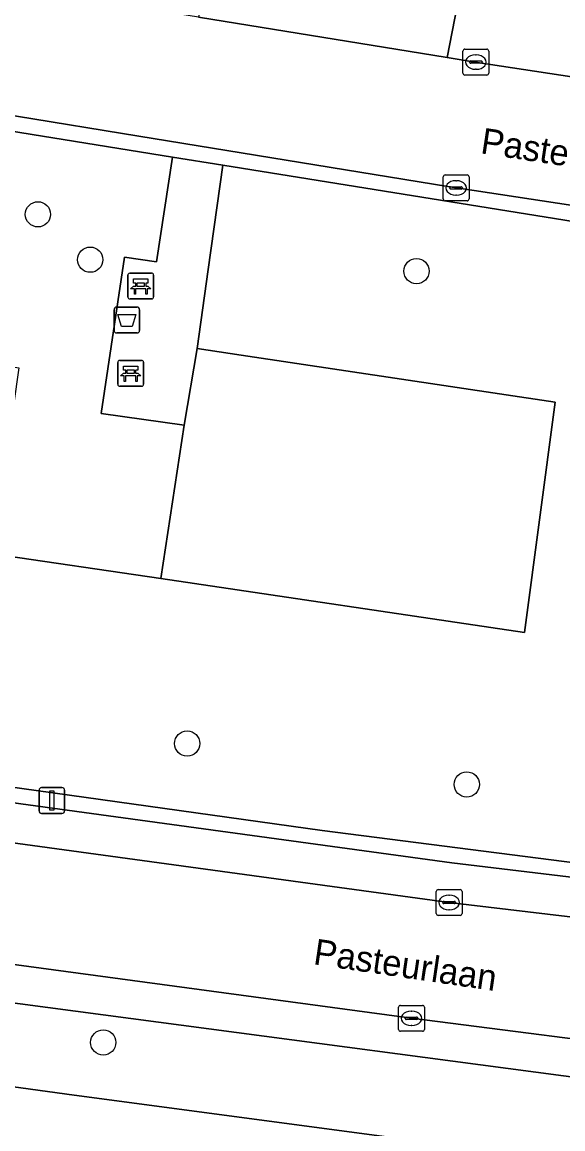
# Model space of a CAD drawing. Extents: x 161483 to 162250, y 379484 to 380833.
# Drawn here: x 162128.71 to 162149.67, y 380505.69 to 380548.53 of the extents above; entities that cross this region are included whole.
import ezdxf

# ---------------------------------------------------------------- set-up
doc = ezdxf.new("R2010")
doc.units = 0
for name, color, linetype in [('IMGEO_Afvalbak', 7, 'Continuous'), ('IMGEO_Bank', 7, 'Continuous'), ('IMGEO_Boom', 7, 'Continuous'), ('IMGEO_Erf', 7, 'Continuous'), ('IMGEO_Groenvoorziening', 7, 'Continuous'), ('IMGEO_Kolk', 7, 'Continuous'), ('IMGEO_Lichtmast', 7, 'Continuous'), ('IMGEO_Openbare_ruimte_label', 7, 'Continuous'), ('IMGEO_Parkeervlak_open', 7, 'Continuous'), ('IMGEO_Rijbaan_lokaal_open', 7, 'Continuous'), ('IMGEO_Voetpad_halfverhard', 7, 'Continuous'), ('IMGEO_Voetpad_open', 7, 'Continuous')]:
    doc.layers.add(name, color=color, linetype=linetype)

msp = doc.modelspace()

# ---------------------------------------------------------------- linework, layer by layer
at = {"layer": 'IMGEO_Afvalbak'}
for p, q in [((162132.277, 380536.6), (162132.277, 380537.4)), ((162132.277, 380537.4), (162132.277, 380536.6)), ((162132.377, 380537.5), (162133.167, 380537.5)), ((162133.167, 380537.5), (162132.377, 380537.5)), ((162133.267, 380537.4), (162133.267, 380536.6)), ((162133.267, 380536.6), (162133.267, 380537.4)), ((162133.167, 380536.5), (162132.377, 380536.5)), ((162132.377, 380536.5), (162133.167, 380536.5))]:
    msp.add_line(p, q, dxfattribs=at)
msp.add_lwpolyline([(162132.42, 380537.214), (162133.124, 380537.214), (162132.975, 380536.744), (162132.569, 380536.744), (162132.42, 380537.214)], dxfattribs=at)
for centre, start, end in [((162132.377, 380537.4), 90, 180), ((162132.377, 380537.4), 90, 180), ((162133.167, 380537.4), 0, 90), ((162133.167, 380537.4), 360, 90), ((162132.377, 380536.6), 180, 270), ((162132.377, 380536.6), 180, 270), ((162133.167, 380536.6), 270, 0), ((162133.167, 380536.6), 270, 0)]:
    msp.add_arc(centre, 0.1, start, end, dxfattribs=at)
at = {"layer": 'IMGEO_Bank'}
for p, q in [((162132.81, 380537.89), (162132.81, 380538.731)), ((162132.81, 380538.731), (162132.81, 380537.89)), ((162132.885, 380538.815), (162133.726, 380538.815)), ((162133.726, 380538.815), (162132.885, 380538.815)), ((162133.81, 380538.74), (162133.81, 380537.899)), ((162133.81, 380537.899), (162133.81, 380538.74)), ((162133.507, 380538.213), (162133.114, 380538.213)), ((162133.119, 380538.321), (162133.119, 380538.427)), ((162133.163, 380538.427), (162133.163, 380538.321)), ((162133.451, 380538.433), (162133.169, 380538.433)), ((162133.169, 380538.315), (162133.451, 380538.315)), ((162133.457, 380538.321), (162133.457, 380538.427)), ((162133.501, 380538.427), (162133.501, 380538.321)), ((162133.735, 380537.815), (162132.894, 380537.815)), ((162132.894, 380537.815), (162133.735, 380537.815)), ((162132.42, 380534.513), (162132.42, 380535.354)), ((162132.42, 380535.354), (162132.42, 380534.513)), ((162132.495, 380535.438), (162133.336, 380535.438)), ((162133.336, 380535.438), (162132.495, 380535.438)), ((162133.42, 380535.363), (162133.42, 380534.522)), ((162133.42, 380534.522), (162133.42, 380535.363)), ((162133.117, 380534.836), (162132.724, 380534.836)), ((162132.729, 380534.944), (162132.729, 380535.05)), ((162132.773, 380535.05), (162132.773, 380534.944)), ((162133.061, 380535.056), (162132.779, 380535.056)), ((162132.779, 380534.938), (162133.061, 380534.938)), ((162133.067, 380534.944), (162133.067, 380535.05)), ((162133.111, 380535.05), (162133.111, 380534.944)), ((162133.345, 380534.438), (162132.504, 380534.438)), ((162132.504, 380534.438), (162133.345, 380534.438))]:
    msp.add_line(p, q, dxfattribs=at)
for points in [[(162133.113, 380538.433), (162133.027, 380538.433), (162133.027, 380538.594), (162133.59, 380538.594), (162133.59, 380538.433), (162133.507, 380538.433)], [(162133.057, 380538.213), (162132.915, 380538.213), (162133.027, 380538.315), (162133.113, 380538.315)], [(162133.107, 380538.206), (162133.107, 380537.999), (162133.064, 380537.999), (162133.064, 380538.206)], [(162133.507, 380538.315), (162133.59, 380538.315), (162133.702, 380538.213), (162133.563, 380538.213)], [(162133.557, 380538.206), (162133.557, 380537.999), (162133.513, 380537.999), (162133.513, 380538.206)], [(162132.723, 380535.056), (162132.637, 380535.056), (162132.637, 380535.217), (162133.2, 380535.217), (162133.2, 380535.056), (162133.117, 380535.056)], [(162132.667, 380534.836), (162132.525, 380534.836), (162132.637, 380534.938), (162132.723, 380534.938)], [(162132.717, 380534.829), (162132.717, 380534.622), (162132.674, 380534.622), (162132.674, 380534.829)], [(162133.117, 380534.938), (162133.2, 380534.938), (162133.312, 380534.836), (162133.173, 380534.836)], [(162133.167, 380534.829), (162133.167, 380534.622), (162133.123, 380534.622), (162133.123, 380534.829)]]:
    msp.add_lwpolyline(points, dxfattribs=at)
for centre, radius, start, end in [((162132.888, 380538.737), 0.0779, 92.4484, 184.2845), ((162132.888, 380538.737), 0.0779, 92.4484, 184.2845), ((162133.732, 380538.737), 0.0779, 2.4484, 94.2845), ((162133.732, 380538.737), 0.0779, 2.4484, 94.2845), ((162133.057, 380538.206), 0.00671, 2.8957, 87.1043), ((162133.114, 380538.206), 0.00671, 92.8957, 177.1043), ((162133.112, 380538.426), 0.00671, 2.8957, 87.1043), ((162133.112, 380538.322), 0.00671, 272.8957, 357.1043), ((162133.169, 380538.426), 0.00671, 92.8957, 177.1043), ((162133.169, 380538.322), 0.00671, 182.8957, 267.1043), ((162133.451, 380538.426), 0.00671, 2.8957, 87.1043), ((162133.451, 380538.322), 0.00671, 272.8957, 357.1043), ((162133.508, 380538.426), 0.00671, 92.8957, 177.1043), ((162133.508, 380538.322), 0.00671, 182.8957, 267.1043), ((162133.506, 380538.206), 0.00671, 2.8957, 87.1043), ((162133.563, 380538.206), 0.00671, 92.8957, 177.1043), ((162132.888, 380537.893), 0.0779, 182.4484, 274.2845), ((162132.888, 380537.893), 0.0779, 182.4484, 274.2845), ((162133.732, 380537.893), 0.0779, 272.4484, 4.2845), ((162133.732, 380537.893), 0.0779, 272.4484, 4.2845), ((162132.498, 380535.36), 0.0779, 92.4484, 184.2845), ((162132.498, 380535.36), 0.0779, 92.4484, 184.2845), ((162133.342, 380535.36), 0.0779, 2.4484, 94.2845), ((162133.342, 380535.36), 0.0779, 2.4484, 94.2845), ((162132.667, 380534.829), 0.00671, 2.8957, 87.1043), ((162132.724, 380534.829), 0.00671, 92.8957, 177.1043), ((162132.722, 380535.049), 0.00671, 2.8957, 87.1043), ((162132.722, 380534.945), 0.00671, 272.8957, 357.1043), ((162132.779, 380535.049), 0.00671, 92.8957, 177.1043), ((162132.779, 380534.945), 0.00671, 182.8957, 267.1043), ((162133.061, 380535.049), 0.00671, 2.8957, 87.1043), ((162133.061, 380534.945), 0.00671, 272.8957, 357.1043), ((162133.118, 380535.049), 0.00671, 92.8957, 177.1043), ((162133.118, 380534.945), 0.00671, 182.8957, 267.1043), ((162133.116, 380534.829), 0.00671, 2.8957, 87.1043), ((162133.173, 380534.829), 0.00671, 92.8957, 177.1043), ((162132.498, 380534.516), 0.0779, 182.4484, 274.2845), ((162132.498, 380534.516), 0.0779, 182.4484, 274.2845), ((162133.342, 380534.516), 0.0779, 272.4484, 4.2845), ((162133.342, 380534.516), 0.0779, 272.4484, 4.2845)]:
    msp.add_arc(centre, radius, start, end, dxfattribs=at)
at = {"layer": 'IMGEO_Boom'}
for centre in [(162129.326, 380541.092), (162131.352, 380539.336), (162143.994, 380538.895), (162135.108, 380520.603), (162145.943, 380519.022), (162131.858, 380509.033)]:
    msp.add_circle(centre, 0.489, dxfattribs=at)
at = {"layer": 'IMGEO_Erf'}
msp.add_lwpolyline([(162168.03, 380499.111), (162167.453, 380500), (162165.862, 380502.378), (162156.14, 380503.627), (162144.782, 380505.117), (162130.733, 380506.991), (162118.411, 380508.688), (162100.515, 380511.428), (162098.546, 380511.345)], dxfattribs=at)
at = {"layer": 'IMGEO_Groenvoorziening'}
msp.add_lwpolyline([(162134.987, 380532.924), (162131.778, 380533.388), (162132.681, 380539.44), (162133.916, 380539.258), (162134.544, 380543.311), (162128.227, 380544.326), (162126.615, 380544.579), (162125.2, 380535.69), (162128.59, 380535.15), (162127.547, 380527.948), (162134.092, 380527)], close=True, dxfattribs=at)
for points in [[(162164.208, 380529.798), (162164.318, 380530.68), (162164.549, 380532.541), (162164.659, 380533.422), (162164.888, 380535.264), (162164.998, 380536.145), (162165.275, 380538.37), (162165.166, 380538.388), (162136.489, 380542.998), (162135.924, 380538.962), (162135.493, 380535.894), (162137.203, 380535.639), (162149.365, 380533.826), (162148.178, 380524.899), (162134.092, 380527), (162127.547, 380527.948), (162126.557, 380528.091), (162118.593, 380529.245), (162117.665, 380523.128), (162117.395, 380521.351)], [(162118.259, 380520.326), (162140.342, 380517.24), (162156.577, 380515.157), (162159.593, 380514.786), (162159.696, 380515.646), (162160.793, 380524.803), (162163.546, 380524.481), (162163.635, 380525.195), (162163.88, 380527.024), (162163.991, 380527.966), (162164.208, 380529.798)]]:
    msp.add_lwpolyline(points, dxfattribs=at)
at = {"layer": 'IMGEO_Kolk'}
for p, q in [((162145.795, 380546.56), (162145.795, 380547.412)), ((162145.87, 380547.486), (162146.722, 380547.486)), ((162146.283, 380547.266), (162146.308, 380547.266)), ((162146.796, 380547.412), (162146.796, 380546.56)), ((162146.054, 380546.98), (162146.054, 380546.992)), ((162146.492, 380546.943), (162146.094, 380546.943)), ((162146.097, 380547.029), (162146.495, 380547.029)), ((162146.306, 380546.706), (162146.281, 380546.706)), ((162146.538, 380546.992), (162146.538, 380546.98)), ((162146.722, 380546.486), (162145.87, 380546.486)), ((162145.029, 380541.689), (162145.029, 380542.541)), ((162145.104, 380542.615), (162145.956, 380542.615)), ((162146.03, 380542.541), (162146.03, 380541.689)), ((162145.288, 380542.109), (162145.288, 380542.121)), ((162145.726, 380542.072), (162145.328, 380542.072)), ((162145.331, 380542.158), (162145.729, 380542.158)), ((162145.517, 380542.395), (162145.542, 380542.395)), ((162145.772, 380542.121), (162145.772, 380542.109)), ((162145.956, 380541.615), (162145.104, 380541.615)), ((162145.54, 380541.835), (162145.515, 380541.835)), ((162144.759, 380514.025), (162144.759, 380514.877)), ((162144.834, 380514.951), (162145.686, 380514.951)), ((162145.247, 380514.731), (162145.272, 380514.731)), ((162145.76, 380514.877), (162145.76, 380514.025)), ((162145.018, 380514.445), (162145.018, 380514.457)), ((162145.456, 380514.408), (162145.058, 380514.408)), ((162145.061, 380514.494), (162145.459, 380514.494)), ((162145.27, 380514.171), (162145.245, 380514.171)), ((162145.502, 380514.457), (162145.502, 380514.445)), ((162145.686, 380513.951), (162144.834, 380513.951)), ((162143.301, 380509.54), (162143.301, 380510.392)), ((162143.376, 380510.466), (162144.228, 380510.466)), ((162144.302, 380510.392), (162144.302, 380509.54)), ((162143.56, 380509.96), (162143.56, 380509.972)), ((162143.998, 380509.923), (162143.6, 380509.923)), ((162143.603, 380510.009), (162144.001, 380510.009)), ((162143.789, 380510.246), (162143.814, 380510.246)), ((162144.044, 380509.972), (162144.044, 380509.96)), ((162144.228, 380509.466), (162143.376, 380509.466)), ((162143.812, 380509.686), (162143.787, 380509.686))]:
    msp.add_line(p, q, dxfattribs=at)
for points in [[(162145.795, 380546.56), (162145.795, 380547.412)], [(162145.87, 380547.486), (162146.722, 380547.486)], [(162146.796, 380547.412), (162146.796, 380546.56)], [(162146.722, 380546.486), (162145.87, 380546.486)], [(162145.029, 380541.689), (162145.029, 380542.541)], [(162145.104, 380542.615), (162145.956, 380542.615)], [(162146.03, 380542.541), (162146.03, 380541.689)], [(162145.956, 380541.615), (162145.104, 380541.615)], [(162144.759, 380514.025), (162144.759, 380514.877)], [(162144.834, 380514.951), (162145.686, 380514.951)], [(162145.76, 380514.877), (162145.76, 380514.025)], [(162145.686, 380513.951), (162144.834, 380513.951)], [(162143.301, 380509.54), (162143.301, 380510.392)], [(162143.376, 380510.466), (162144.228, 380510.466)], [(162144.302, 380510.392), (162144.302, 380509.54)], [(162144.228, 380509.466), (162143.376, 380509.466)]]:
    msp.add_lwpolyline(points, dxfattribs=at)
for centre, radius, start, end in [((162145.872, 380547.41), 0.0765, 91.552, 178.448), ((162145.872, 380547.41), 0.0765, 91.552, 178.448), ((162146.72, 380547.41), 0.0765, 1.552, 88.448), ((162146.72, 380547.41), 0.0765, 1.552, 88.448), ((162146.094, 380546.989), 0.0403, 85.8775, 175.7526), ((162146.091, 380546.979), 0.0366, 178.938, 274.7102), ((162146.495, 380546.986), 0.043, 264.8664, 352.4533), ((162146.499, 380546.991), 0.0386, 1.7309, 96.639), ((162145.872, 380546.562), 0.0765, 181.552, 268.448), ((162145.872, 380546.562), 0.0765, 181.552, 268.448), ((162146.72, 380546.562), 0.0765, 271.552, 358.448), ((162146.72, 380546.562), 0.0765, 271.552, 358.448), ((162145.106, 380542.539), 0.0765, 91.552, 178.448), ((162145.106, 380542.539), 0.0765, 91.552, 178.448), ((162145.954, 380542.539), 0.0765, 1.552, 88.448), ((162145.954, 380542.539), 0.0765, 1.552, 88.448), ((162145.328, 380542.118), 0.0403, 85.8775, 175.7526), ((162145.325, 380542.108), 0.0366, 178.938, 274.7102), ((162145.729, 380542.115), 0.043, 264.8664, 352.4533), ((162145.733, 380542.12), 0.0386, 1.7309, 96.639), ((162145.106, 380541.691), 0.0765, 181.552, 268.448), ((162145.106, 380541.691), 0.0765, 181.552, 268.448), ((162145.954, 380541.691), 0.0765, 271.552, 358.448), ((162145.954, 380541.691), 0.0765, 271.552, 358.448), ((162144.836, 380514.875), 0.0765, 91.552, 178.448), ((162144.836, 380514.875), 0.0765, 91.552, 178.448), ((162145.684, 380514.875), 0.0765, 1.552, 88.448), ((162145.684, 380514.875), 0.0765, 1.552, 88.448), ((162145.058, 380514.454), 0.0403, 85.8775, 175.7526), ((162145.055, 380514.444), 0.0366, 178.938, 274.7102), ((162145.459, 380514.451), 0.043, 264.8664, 352.4533), ((162145.463, 380514.456), 0.0386, 1.7309, 96.639), ((162144.836, 380514.027), 0.0765, 181.552, 268.448), ((162144.836, 380514.027), 0.0765, 181.552, 268.448), ((162145.684, 380514.027), 0.0765, 271.552, 358.448), ((162145.684, 380514.027), 0.0765, 271.552, 358.448), ((162143.378, 380510.39), 0.0765, 91.552, 178.448), ((162143.378, 380510.39), 0.0765, 91.552, 178.448), ((162144.226, 380510.39), 0.0765, 1.552, 88.448), ((162144.226, 380510.39), 0.0765, 1.552, 88.448), ((162143.6, 380509.969), 0.0403, 85.8775, 175.7526), ((162143.597, 380509.959), 0.0366, 178.938, 274.7102), ((162144.001, 380509.966), 0.043, 264.8664, 352.4533), ((162144.005, 380509.971), 0.0386, 1.7309, 96.639), ((162143.378, 380509.542), 0.0765, 181.552, 268.448), ((162143.378, 380509.542), 0.0765, 181.552, 268.448), ((162144.226, 380509.542), 0.0765, 271.552, 358.448), ((162144.226, 380509.542), 0.0765, 271.552, 358.448)]:
    msp.add_arc(centre, radius, start, end, dxfattribs=at)
for centre, major_axis, ratio, start_param, end_param in [((162146.282, 380546.986), (-0.387, 0.002), 0.722429, 4.712389, 7.853982), ((162146.307, 380546.986), (-0.39, 0.002), 0.717154, 1.570796, 4.712389), ((162145.516, 380542.115), (-0.387, 0.002), 0.722429, 4.712389, 7.853982), ((162145.541, 380542.115), (-0.39, 0.002), 0.717154, 1.570796, 4.712389), ((162145.246, 380514.451), (-0.387, 0.002), 0.722429, 4.712389, 7.853982), ((162145.271, 380514.451), (-0.39, 0.002), 0.717154, 1.570796, 4.712389), ((162143.788, 380509.966), (-0.387, 0.002), 0.722429, 4.712389, 7.853982), ((162143.813, 380509.966), (-0.39, 0.002), 0.717154, 1.570796, 4.712389)]:
    msp.add_ellipse(centre, major_axis=major_axis, ratio=ratio, start_param=start_param, end_param=end_param, dxfattribs=at)
at = {"layer": 'IMGEO_Lichtmast'}
for p, q in [((162129.468, 380518.898), (162130.258, 380518.898)), ((162130.258, 380518.898), (162129.468, 380518.898)), ((162129.368, 380517.998), (162129.368, 380518.798)), ((162129.368, 380518.798), (162129.368, 380517.998)), ((162130.358, 380518.798), (162130.358, 380517.998)), ((162130.358, 380517.998), (162130.358, 380518.798)), ((162130.258, 380517.898), (162129.468, 380517.898)), ((162129.468, 380517.898), (162130.258, 380517.898))]:
    msp.add_line(p, q, dxfattribs=at)
msp.add_lwpolyline([(162129.788, 380518.773), (162129.938, 380518.773), (162129.938, 380518.023), (162129.788, 380518.023), (162129.788, 380518.773)], dxfattribs=at)
for centre, start, end in [((162129.468, 380518.798), 90, 180), ((162129.468, 380518.798), 90, 180), ((162130.258, 380518.798), 0, 90), ((162130.258, 380518.798), 360, 90), ((162129.468, 380517.998), 180, 270), ((162129.468, 380517.998), 180, 270), ((162130.258, 380517.998), 270, 0), ((162130.258, 380517.998), 270, 0)]:
    msp.add_arc(centre, 0.1, start, end, dxfattribs=at)
at = {"layer": 'IMGEO_Parkeervlak_open'}
for points in [[(162193.154, 380510.356), (162191.167, 380510.57), (162186.163, 380511.1), (162145.361, 380515.99), (162121.48, 380519.256)], [(162118.495, 380518.134), (162122.121, 380517.606), (162145.259, 380514.45), (162185.203, 380509.715), (162186.002, 380509.629), (162191.005, 380509.093), (162195.779, 380508.581)], [(162164.746, 380507.293), (162143.802, 380509.967), (162121.205, 380513.015), (162105.062, 380515.477), (162101.986, 380515.929), (162101.356, 380516.015)], [(162103.443, 380514.2), (162122.388, 380511.349), (162162.171, 380506.091)]]:
    msp.add_lwpolyline(points, dxfattribs=at)
at = {"layer": 'IMGEO_Rijbaan_lokaal_open'}
for points in [[(162160.822, 380544.781), (162146.271, 380546.988), (162145.184, 380547.164), (162135.545, 380548.724), (162132.09, 380549.283), (162129.544, 380549.777), (162122.726, 380550.824)], [(162122.024, 380545.907), (162128.494, 380544.895), (162133.232, 380544.118), (162145.205, 380542.166), (162158.379, 380540.168), (162173.349, 380537.889), (162187.501, 380535.616), (162195.974, 380534.373), (162198.742, 380533.995), (162199.503, 380533.84), (162200.021, 380533.735)], [(162102.899, 380520.399), (162102.655, 380520.432), (162101.986, 380515.929), (162105.062, 380515.477), (162121.205, 380513.015), (162143.802, 380509.967), (162164.746, 380507.293), (162165.428, 380507.206)], [(162145.259, 380514.45), (162122.121, 380517.606), (162118.495, 380518.134)], [(162183.908, 380504.948), (162184.336, 380504.902), (162185.472, 380504.781), (162186.002, 380509.629), (162185.203, 380509.715), (162145.259, 380514.45)]]:
    msp.add_lwpolyline(points, dxfattribs=at)
at = {"layer": 'IMGEO_Voetpad_halfverhard'}
msp.add_lwpolyline([(162137.203, 380535.639), (162135.493, 380535.894), (162134.987, 380532.924), (162134.092, 380527), (162148.178, 380524.899), (162149.365, 380533.826)], close=True, dxfattribs=at)
at = {"layer": 'IMGEO_Voetpad_open'}
for points in [[(162136.474, 380553.534), (162136.242, 380552.44), (162135.545, 380548.724), (162145.184, 380547.164), (162145.971, 380551.214), (162146.123, 380552.074), (162142.907, 380552.561), (162139.69, 380553.047)], [(162135.924, 380538.962), (162136.489, 380542.998), (162134.544, 380543.311), (162133.916, 380539.258), (162132.681, 380539.44), (162131.778, 380533.388), (162134.987, 380532.924), (162135.493, 380535.894)]]:
    msp.add_lwpolyline(points, close=True, dxfattribs=at)
for points in [[(162145.971, 380551.214), (162145.184, 380547.164), (162146.271, 380546.988), (162160.822, 380544.781), (162174.544, 380542.611), (162193.131, 380539.752), (162196.689, 380539.195), (162199.85, 380538.744), (162200.424, 380538.748), (162200.83, 380541.885), (162197.869, 380542.347), (162193.722, 380543.013), (162190.797, 380543.47), (162186.769, 380544.065), (162183.917, 380544.51), (162179.834, 380545.105), (162176.921, 380545.559), (162172.895, 380546.175), (162170.029, 380546.623)], [(162158.379, 380540.168), (162145.205, 380542.166), (162133.232, 380544.118), (162128.494, 380544.895), (162122.024, 380545.907), (162122.065, 380545.293), (162125.627, 380544.734), (162126.615, 380544.579), (162128.227, 380544.326), (162134.544, 380543.311), (162136.489, 380542.998), (162165.166, 380538.388)], [(162196.998, 380510.509), (162184.522, 380511.837), (162172.993, 380513.153), (162171.412, 380513.334), (162171.016, 380513.382), (162159.593, 380514.786), (162156.577, 380515.157), (162140.342, 380517.24), (162118.259, 380520.326)], [(162121.48, 380519.256), (162145.361, 380515.99), (162186.163, 380511.1), (162191.167, 380510.57), (162193.154, 380510.356)], [(162093.908, 380512.483), (162100.515, 380511.428), (162118.411, 380508.688), (162130.733, 380506.991), (162144.782, 380505.117), (162156.14, 380503.627), (162165.862, 380502.378), (162171.2, 380500.387)], [(162162.171, 380506.091), (162122.388, 380511.349)]]:
    msp.add_lwpolyline(points, dxfattribs=at)

# ---------------------------------------------------------------- texts
at = {"layer": 'IMGEO_Openbare_ruimte_label'}
for rotation, p in [(351.3758, (162146.443, 380543.458)), (351.6024, (162139.965, 380512.064))]:
    msp.add_text('Pasteurlaan', height=1, rotation=rotation, dxfattribs=at).set_placement(p)

doc.saveas('drawing.dxf')
